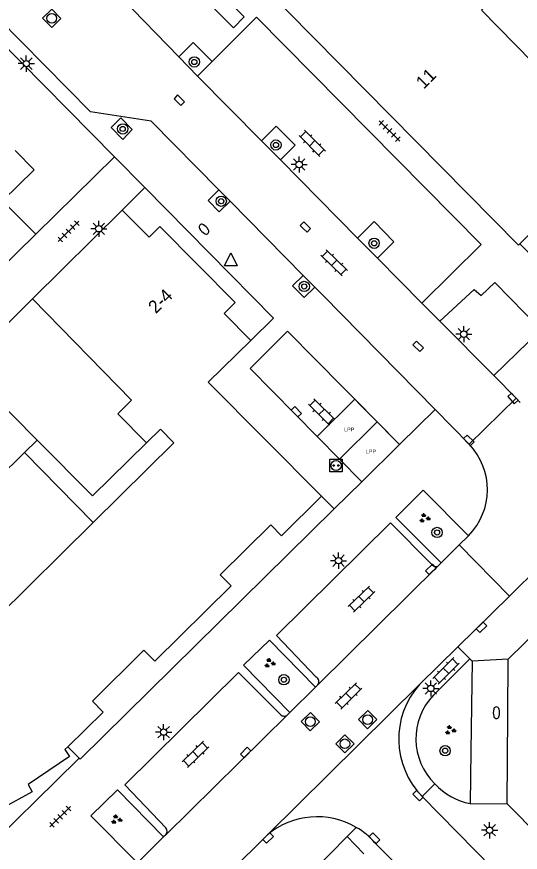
# Model space of a CAD drawing. Extents: x 128000 to 131008, y 398996 to 402500.
# Drawn here: x 129414.8 to 129453.8, y 399545.3 to 399610.1 of the extents above; entities that cross this region are included whole.
import ezdxf

# ---------------------------------------------------------------- set-up
doc = ezdxf.new("R2010")
doc.units = 0
for name, color, linetype in [('bp-grn-parkeervak', 7, 'Continuous'), ('gg-afsc-erfafscheiding', 7, 'Continuous'), ('gg-afsc-hekwerk', 7, 'Continuous'), ('gg-anno-huisnummerreeks BGT', 7, 'Continuous'), ('gg-bbg-hoofdgebouw', 7, 'Continuous'), ('gg-bbg-onder overbouw', 7, 'Continuous'), ('gg-bbg-pand overbouw', 7, 'Continuous'), ('gg-knt-verharding', 7, 'Continuous'), ('gg-knt-verharding nz', 7, 'Continuous'), ('gt-grn-weggrens', 7, 'Continuous'), ('gt-symb-boom', 7, 'Continuous'), ('gt-symb-brandkraan', 7, 'Continuous'), ('gt-symb-groenvak', 7, 'Continuous'), ('gt-symb-klinker verharding', 7, 'Continuous'), ('gt-symb-kolk', 7, 'Continuous'), ('gt-symb-kolk center center', 7, 'Continuous'), ('gt-symb-laadpunt elektrisch vervoer', 7, 'Continuous'), ('gt-symb-lichtmast', 7, 'Continuous'), ('gt-symb-rioolschacht', 7, 'Continuous'), ('gt-symb-tegel verharding', 7, 'Continuous'), ('gt-symb-waterafsluiter', 7, 'Continuous'), ('kenmerkpunt laadpunt parkeerplaats', 7, 'Continuous')]:
    doc.layers.add(name, color=color, linetype=linetype)

# ---------------------------------------------------------------- blocks, each defined once
blk = doc.blocks.new('gt0-KOLK')
at = {"layer": 'gt-symb-kolk'}
blk.add_lwpolyline([(0, 0), (0.375, 0), (0.375, 0.4), (-0.375, 0.4), (-0.375, 0), (0, 0)], dxfattribs=at)
blk = doc.blocks.new('gt0-GRVAK')
at = {"layer": 'gt-symb-groenvak'}
for p, q in [((-0.11, 0.189), (-0.228, 0.24)), ((-0.182, 0.153), (0.088, 0.153)), ((-0.091, 0.211), (-0.156, 0.322)), ((-0.047, 0.214), (-0.047, 0.393)), ((-0.004, 0.211), (0.061, 0.322)), ((0.015, 0.189), (0.133, 0.24)), ((0.262, -0.052), (0.197, 0.059)), ((0.305, -0.049), (0.305, 0.13)), ((0.349, -0.052), (0.414, 0.059)), ((-0.245, -0.228), (-0.363, -0.177)), ((-0.318, -0.264), (-0.047, -0.264)), ((-0.226, -0.206), (-0.291, -0.095)), ((-0.183, -0.203), (-0.183, -0.024)), ((-0.139, -0.206), (-0.074, -0.095)), ((-0.12, -0.228), (-0.002, -0.177)), ((0.243, -0.074), (0.125, -0.023)), ((0.17, -0.11), (0.441, -0.11)), ((0.368, -0.074), (0.486, -0.023))]:
    blk.add_line(p, q, dxfattribs=at)
blk = doc.blocks.new('gt0-KL1')
at = {"layer": 'gt-symb-klinker verharding'}
for p, q in [((-1.15, 0.3), (1.15, 0.3)), ((-1, -0.3), (-1, 0.3)), ((-0.5, 0.3), (-0.5, 0.45)), ((0, -0.3), (0, 0.3)), ((0.5, 0.3), (0.5, 0.45)), ((1, -0.3), (1, 0.3)), ((-1.15, -0.3), (1.15, -0.3)), ((-0.5, -0.45), (-0.5, -0.3)), ((0.5, -0.45), (0.5, -0.3))]:
    blk.add_line(p, q, dxfattribs=at)
blk = doc.blocks.new('gt0-LMAST')
at = {"layer": 'gt-symb-lichtmast'}
for p, q in [((-0.182, 0.173), (-0.447, 0.438)), ((-0.005, 0.246), (-0.005, 0.621)), ((0.172, 0.173), (0.437, 0.438)), ((-0.255, -0.004), (-0.63, -0.004)), ((-0.182, -0.181), (-0.447, -0.446)), ((-0.005, -0.254), (-0.005, -0.629)), ((0.437, -0.446), (0.172, -0.181)), ((0.245, -0.004), (0.62, -0.004))]:
    blk.add_line(p, q, dxfattribs=at)
blk.add_circle((-0.005, -0.004), 0.25, dxfattribs=at)
blk = doc.blocks.new('gt0-BOOM')
at = {"layer": 'gt-symb-boom'}
for radius in [0.4, 0.2]:
    blk.add_circle((0, 0), radius, dxfattribs=at)
blk = doc.blocks.new('gt0-RS')
at = {"layer": 'gt-symb-rioolschacht'}
blk.add_lwpolyline([(-0.5, -0.5), (0.5, -0.5), (0.5, 0.5), (-0.5, 0.5)], close=True, dxfattribs=at)
blk.add_circle((0, 0), 0.375, dxfattribs=at)
blk = doc.blocks.new('gt0-BR')
at = {"layer": 'gt-symb-brandkraan'}
for centre, radius, start, end in [((-0.244, 0), 0.206, 107.56694, 252.43307), ((0.599, -2.664), 3, 106.89205, 107.56694), ((0, -0.691), 0.938, 73.10799, 106.89205), ((-0.599, -2.664), 3, 72.43309, 73.10799), ((0.244, 0), 0.206, 287.56695, 72.43309), ((0.599, 2.664), 3, 252.43307, 253.10797), ((0, 0.691), 0.938, 253.10797, 286.89206), ((-0.599, 2.664), 3, 286.89206, 287.56695)]:
    blk.add_arc(centre, radius, start, end, dxfattribs=at)
blk = doc.blocks.new('gt0-TEG1')
at = {"layer": 'gt-symb-tegel verharding'}
for p, q in [((-1.125, 0), (1.125, 0)), ((-0.9, -0.25), (-0.9, 0.25)), ((-0.45, -0.25), (-0.45, 0.25)), ((0, -0.25), (0, 0.25)), ((0.45, -0.25), (0.45, 0.25)), ((0.9, -0.25), (0.9, 0.25))]:
    blk.add_line(p, q, dxfattribs=at)
blk = doc.blocks.new('gt0-WAFSL')
at = {"layer": 'gt-symb-waterafsluiter'}
for p, q in [((-0.5, -0.333), (0, 0.667)), ((0, 0.667), (0.5, -0.333)), ((0.5, -0.333), (-0.5, -0.333))]:
    blk.add_line(p, q, dxfattribs=at)
blk = doc.blocks.new('gt0-LEV')
at = {"layer": 'gt-symb-laadpunt elektrisch vervoer'}
blk.add_lwpolyline([(-0.486, 0.501), (0.486, 0.501), (0.486, -0.499), (-0.486, -0.499)], close=True, dxfattribs=at)
for centre, radius in [((0, 0), 0.393), ((-0.186, 0), 0.0566), ((0.186, 0), 0.0566)]:
    blk.add_circle(centre, radius, dxfattribs=at)
blk = doc.blocks.new('gt0-KOLKCC')
at = {"layer": 'gt-symb-kolk center center'}
blk.add_lwpolyline([(-0.375, 0.2), (0.375, 0.2), (0.375, -0.2), (-0.375, -0.2)], close=True, dxfattribs=at)

msp = doc.modelspace()

# ---------------------------------------------------------------- linework, layer by layer
at = {"layer": 'bp-grn-parkeervak'}
msp.add_line((129442.727, 399578.703), (129439.801, 399575.816), dxfattribs=at)
for points in [[(129442.727, 399578.703), (129440.992, 399580.461), (129438.072, 399577.58), (129439.801, 399575.816)], [(129439.801, 399575.816), (129441.532, 399574.052), (129444.462, 399576.945), (129442.727, 399578.703)]]:
    msp.add_lwpolyline(points, dxfattribs=at)
at = {"layer": 'gg-afsc-erfafscheiding'}
for p, q in [((129412.798, 399573.78), (129415.4, 399576.332)), ((129415.4, 399576.332), (129420.732, 399570.905))]:
    msp.add_line(p, q, dxfattribs=at)
for points in [[(129416.379, 399577.294), (129410.733, 399582.999), (129416.02, 399588.24)], [(129424.844, 399577.074), (129420.663, 399572.966), (129416.379, 399577.294)]]:
    msp.add_lwpolyline(points, dxfattribs=at)
at = {"layer": 'gg-afsc-hekwerk'}
msp.add_line((129453.787, 399592.508), (129457.452, 399588.842), dxfattribs=at)
at = {"layer": 'gg-bbg-hoofdgebouw'}
for p, q in [((129416.02, 399588.24), (129422.97, 399595.12)), ((129409.96, 399587.06), (129416.28, 399593.26)), ((129424.844, 399577.074), (129425.938, 399578.142)), ((129420.732, 399570.905), (129410.786, 399561.084)), ((129421.51, 399556.2), (129418.764, 399553.528))]:
    msp.add_line(p, q, dxfattribs=at)
for points in [[(129462.363, 399626.042), (129452.618, 399616.414), (129454.597, 399614.386), (129450.814, 399610.616), (129461.282, 399599.946), (129453.787, 399592.508)], [(129433.816, 399612.549), (129453.687, 399592.409), (129453.787, 399592.508)], [(129416.28, 399593.26), (129413.71, 399595.841), (129416.14, 399598.25), (129414.679, 399599.734)], [(129422.97, 399595.12), (129425.06, 399593.03), (129425.9, 399593.86), (129431.72, 399587.95), (129430.88, 399587.11), (129432.94, 399585.01)], [(129416.02, 399588.24), (129423.699, 399580.383), (129422.64, 399579.332), (129424.844, 399577.074)], [(129438.42, 399572.94), (129429.638, 399581.779), (129432.94, 399585.01)], [(129420.732, 399570.905), (129426.983, 399577.078), (129425.938, 399578.142)], [(129438.42, 399572.94), (129435.32, 399569.88), (129434.48, 399570.73), (129430.56, 399566.86), (129431.41, 399566), (129425.51, 399560.151), (129424.66, 399561.01), (129420.66, 399557.05), (129421.51, 399556.2)]]:
    msp.add_lwpolyline(points, dxfattribs=at)
at = {"layer": 'gg-bbg-onder overbouw'}
msp.add_lwpolyline([(129418.764, 399553.528), (129418.532, 399553.302), (129418.896, 399552.761), (129415.687, 399550.59), (129415.993, 399550.021), (129413.646, 399548.728), (129413.693, 399548.677), (129413.503, 399548.499), (129413.462, 399548.543), (129412.023, 399546.223), (129411.479, 399546.562), (129411.381, 399546.46), (129409.39, 399543.393), (129408.844, 399543.747), (129408.547, 399543.452)], dxfattribs=at)
at = {"layer": 'gg-bbg-pand overbouw'}
for p, q in [((129418.764, 399553.528), (129419.638, 399552.64)), ((129419.638, 399552.64), (129417.832, 399550.864)), ((129417.832, 399550.864), (129409.406, 399542.578))]:
    msp.add_line(p, q, dxfattribs=at)
at = {"layer": 'gg-knt-verharding'}
for p, q in [((129422.37, 399599.25), (129394.052, 399627.976)), ((129427.351, 399607.011), (129422.51, 399612.001)), ((129428.802, 399605.516), (129427.351, 399607.011)), ((129429.936, 399606.647), (129428.802, 399605.516)), ((129416.28, 399593.26), (129422.37, 399599.25)), ((129424.74, 399596.87), (129422.97, 399595.12)), ((129431.329, 399595.822), (129430.475, 399596.689)), ((129437.007, 399590.063), (129431.329, 399595.822)), ((129437.906, 399589.151), (129437.007, 399590.063)), ((129438.55, 399588.497), (129437.906, 399589.151)), ((129455.422, 399585.857), (129451.84, 399589.522)), ((129447.231, 399579.679), (129438.55, 399588.497)), ((129447.588, 399586.516), (129446.199, 399587.921)), ((129451.773, 399582.293), (129447.588, 399586.516)), ((129444.462, 399576.945), (129435.782, 399585.742)), ((129451.773, 399582.293), (129455.422, 399585.857)), ((129452.89, 399560.32), (129475.77, 399582.82)), ((129453.496, 399580.555), (129451.773, 399582.293)), ((129453.496, 399580.555), (129449.849, 399576.979)), ((129453.823, 399580.222), (129453.496, 399580.555)), ((129449.849, 399576.979), (129447.231, 399579.679)), ((129441.532, 399574.052), (129444.462, 399576.945)), ((129452.977, 399565.207), (129464.499, 399576.548)), ((129439.39, 399571.97), (129438.42, 399572.94)), ((129447.688, 399567.778), (129444.181, 399571.306)), ((129449.81, 399569.887), (129449.095, 399569.173)), ((129449.095, 399569.173), (129447.688, 399567.778)), ((129449.095, 399569.173), (129452.977, 399565.207)), ((129447.688, 399567.778), (129447.434, 399567.526)), ((129448.977, 399561.271), (129452.977, 399565.207)), ((129446.009, 399558.349), (129448.977, 399561.271)), ((129449.911, 399560.333), (129448.977, 399561.271)), ((129447.093, 399557.52), (129449.911, 399560.333)), ((129449.911, 399560.333), (129450.082, 399560.148)), ((129450.082, 399560.148), (129449.992, 399553.209)), ((129452.859, 399556.012), (129452.89, 399560.32)), ((129435.957, 399556.183), (129437.952, 399558.144)), ((129438.144, 399558.325), (129437.952, 399558.144)), ((129435.957, 399556.183), (129435.779, 399555.998)), ((129452.81, 399549.1), (129452.859, 399556.012)), ((129449.992, 399553.209), (129449.939, 399549.122)), ((129446.232, 399549.674), (129447.205, 399550.65)), ((129451.67, 399544.117), (129446.232, 399549.674)), ((129494.5, 399506.78), (129452.81, 399549.1)), ((129420.551, 399548.171), (129424.149, 399544.537)), ((129424.149, 399544.537), (129426.179, 399546.531)), ((129426.359, 399546.689), (129426.179, 399546.531)), ((129428.088, 399540.635), (129434.23, 399546.69)), ((129431.34, 399537.414), (129440.4, 399546.56)), ((129440.4, 399546.56), (129441.711, 399545.233)), ((129442.564, 399546.085), (129445.719, 399542.926))]:
    msp.add_line(p, q, dxfattribs=at)
for points in [[(129430.475, 399596.689), (129425.22, 399602.02), (129420.51, 399602.75), (129409.79, 399613.62)], [(129446.199, 399587.921), (129450.793, 399592.463), (129433.376, 399610.08), (129429.936, 399606.647)], [(129427.351, 399607.011), (129428.476, 399608.103), (129429.936, 399606.647)], [(129422.122, 399601.521), (129422.858, 399602.273), (129423.751, 399601.359), (129423.014, 399600.607), (129422.122, 399601.521)], [(129433.774, 399600.488), (129434.918, 399601.619), (129436.373, 399600.147), (129435.229, 399599.016)], [(129432.94, 399585.01), (129434.71, 399586.75), (129424.74, 399596.87)], [(129430.475, 399596.689), (129429.638, 399595.864), (129430.486, 399594.991), (129431.329, 399595.822)], [(129441.219, 399592.958), (129442.507, 399594.232), (129444.018, 399592.658), (129442.752, 399591.407)], [(129437.007, 399590.063), (129436.178, 399589.246), (129437.081, 399588.338), (129437.906, 399589.151)], [(129447.588, 399586.516), (129450.262, 399588.971), (129450.791, 399588.498), (129451.84, 399589.522)], [(129435.782, 399585.742), (129432.885, 399582.857), (129441.532, 399574.052)], [(129444.181, 399571.306), (129446.303, 399573.415), (129449.81, 399569.887)], [(129419.638, 399552.64), (129419.711, 399552.565), (129439.39, 399571.97)], [(129446.921, 399567.701), (129443.757, 399570.884), (129434.927, 399562.155), (129438.016, 399558.918)], [(129437.952, 399558.144), (129434.383, 399561.797), (129432.386, 399559.84), (129435.957, 399556.183)], [(129435.25, 399556.025), (129431.997, 399559.275), (129423.165, 399550.579), (129426.362, 399547.248)], [(129426.179, 399546.531), (129422.616, 399550.194), (129420.551, 399548.171)]]:
    msp.add_lwpolyline(points, dxfattribs=at)
for centre, radius, start, end in [((129446.22, 399573.453), 5.06, 315.1908, 44.17905), ((129447.281, 399567.918), 0.42, 211.03511, 291.29273), ((129437.797, 399558.561), 0.419, 325.8008, 58.56022), ((129450.735, 399554.13), 6.335, 138.24461, 224.70044), ((129450.59, 399554.141), 4.863, 135.98647, 225.88152), ((129435.528, 399556.266), 0.368, 220.99958, 313.15678), ((129450.83, 399553.926), 4.886, 222.10482, 259.49457), ((129438.087, 399542.122), 5.979, 59.60681, 130.17673), ((129426.009, 399546.97), 0.449, 321.22172, 38.1633), ((129438.089, 399542.123), 5.976, 41.52038, 59.61774)]:
    msp.add_arc(centre, radius, start, end, dxfattribs=at)
at = {"layer": 'gg-knt-verharding nz'}
for p, q in [((129428.802, 399605.516), (129433.774, 399600.488)), ((129433.774, 399600.488), (129435.229, 399599.016)), ((129435.229, 399599.016), (129441.219, 399592.958)), ((129441.219, 399592.958), (129442.752, 399591.407)), ((129442.752, 399591.407), (129446.199, 399587.921)), ((129447.434, 399567.526), (129438.144, 399558.325)), ((129435.779, 399555.998), (129426.359, 399546.689))]:
    msp.add_line(p, q, dxfattribs=at)
msp.add_lwpolyline([(129432.427, 399610.102), (129431.587, 399609.257), (129427.144, 399613.727), (129427.992, 399614.557), (129432.427, 399610.102)], dxfattribs=at)
at = {"layer": 'gt-grn-weggrens'}
for p, q in [((129422.37, 399599.25), (129424.74, 399596.87)), ((129447.231, 399579.679), (129444.462, 399576.945)), ((129416.379, 399577.294), (129415.4, 399576.332)), ((129439.39, 399571.97), (129441.532, 399574.052)), ((129452.89, 399560.32), (129450.082, 399560.148)), ((129434.23, 399546.69), (129446.009, 399558.349)), ((129449.939, 399549.122), (129452.81, 399549.1)), ((129440.4, 399546.56), (129441.112, 399547.279))]:
    msp.add_line(p, q, dxfattribs=at)

# ---------------------------------------------------------------- block references
at = {"layer": 'gt-symb-boom'}
for p in [(129428.563, 399606.605), (129423.011, 399601.416), (129434.891, 399600.17), (129430.647, 399595.813), (129442.496, 399592.55), (129437.082, 399589.203), (129447.375, 399570.136), (129435.507, 399558.72), (129447.997, 399553.219)]:
    msp.add_blockref('gt0-BOOM', p, dxfattribs=at)
at = {"layer": 'gt-symb-brandkraan'}
for p, rotation in [((129429.309, 399593.645), -45.28343970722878), ((129451.974, 399556.165), 89.5989360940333)]:
    msp.add_blockref('gt0-BR', p, dxfattribs=dict(at, rotation=rotation))
at = {"layer": 'gt-symb-groenvak'}
for p in [(129446.402, 399571.238), (129434.397, 399560.009), (129448.387, 399554.806), (129422.518, 399547.884)]:
    msp.add_blockref('gt0-GRVAK', p, dxfattribs=at)
at = {"layer": 'gt-symb-klinker verharding'}
for p, rotation in [((129437.696, 399600.297), 134.55460008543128), ((129439.401, 399591.034), -44.270673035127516), ((129438.431, 399579.48), -44.756879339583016), ((129441.515, 399564.967), 43.90530941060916), ((129448.069, 399559.411), 44.91895934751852), ((129440.514, 399557.469), 44.716560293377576), ((129428.654, 399552.94), 43.905309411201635)]:
    msp.add_blockref('gt0-KL1', p, dxfattribs=dict(at, rotation=rotation))
at = {"layer": 'gt-symb-kolk'}
for p, rotation in [((129427.261, 399603.499), -44.18964697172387), ((129437.029, 399593.663), -44.18964697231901), ((129453.403, 399580.659), 131.83814925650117), ((129436.332, 399579.354), -45.40519677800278), ((129449.691, 399577.14), -45.567266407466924), ((129447.03, 399567.125), 43.01389341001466), ((129450.682, 399562.929), -135.48623256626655), ((129432.683, 399552.934), 44.67584063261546), ((129446.038, 399549.873), 134.5948032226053), ((129434.139, 399546.597), -136.05341047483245), ((129442.381, 399546.295), -44.83791901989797)]:
    msp.add_blockref('gt0-KOLK', p, dxfattribs=dict(at, rotation=rotation))
at = {"layer": 'gt-symb-kolk center center', "rotation": -44.756879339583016}
msp.add_blockref('gt0-KOLKCC', (129445.905, 399584.564), dxfattribs=at)
at = {"layer": 'gt-symb-laadpunt elektrisch vervoer'}
msp.add_blockref('gt0-LEV', (129439.545, 399575.326), dxfattribs=at)
at = {"layer": 'gt-symb-lichtmast'}
for p in [(129415.549, 399606.478), (129436.692, 399598.665), (129421.163, 399593.683), (129449.447, 399585.511), (129439.741, 399567.953), (129446.891, 399558.052), (129426.191, 399554.666), (129451.453, 399547.054)]:
    msp.add_blockref('gt0-LMAST', p, dxfattribs=at)
at = {"layer": 'gt-symb-rioolschacht'}
for p, rotation in [((129417.517, 399609.991), -45.405196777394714), ((129437.554, 399555.473), 44.594803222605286), ((129441.991, 399555.631), 44.594803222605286), ((129440.23, 399553.753), 44.594803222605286)]:
    msp.add_blockref('gt0-RS', p, dxfattribs=dict(at, rotation=rotation))
at = {"layer": 'gt-symb-tegel verharding'}
for p, rotation in [((129443.69, 399601.261), -44.675840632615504), ((129418.818, 399593.478), 44.55460008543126), ((129418.17, 399548.103), 44.55460008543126)]:
    msp.add_blockref('gt0-TEG1', p, dxfattribs=dict(at, rotation=rotation))
at = {"layer": 'gt-symb-waterafsluiter'}
msp.add_blockref('gt0-WAFSL', (129431.389, 399591.134), dxfattribs=at)

# ---------------------------------------------------------------- texts
at = {"layer": 'gg-anno-huisnummerreeks BGT'}
for s, p in [('11', (129446.331, 399604.453)), ('2-4', (129425.583, 399587.042))]:
    msp.add_text(s, height=1, rotation=44.6, dxfattribs=at).set_placement(p)
at = {"layer": 'kenmerkpunt laadpunt parkeerplaats'}
for p in [(129440.174, 399577.964), (129441.858, 399576.258)]:
    msp.add_text('LPP', height=0.3, dxfattribs=at).set_placement(p)

doc.saveas('drawing.dxf')
